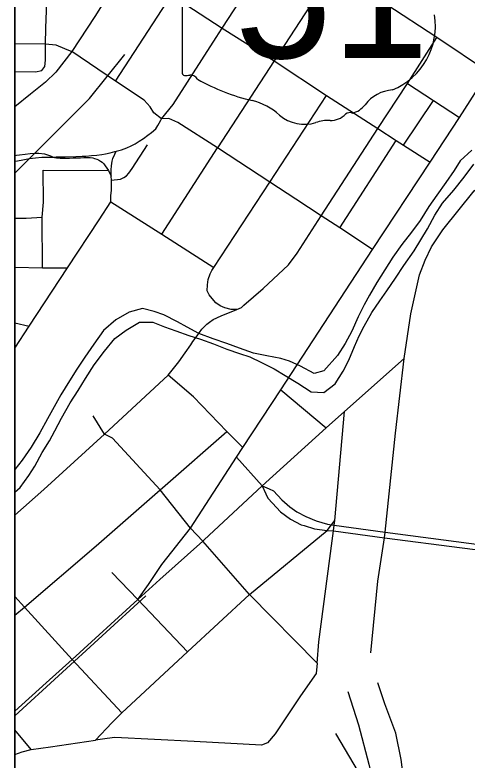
# Model space of a CAD drawing. Extents: x 0 to 40.2, y 0 to 22.
# Drawn here: x 2.1 to 2.556, y 18.822 to 19.573 of the extents above; entities that cross this region are included whole.
import ezdxf

# ---------------------------------------------------------------- set-up
doc = ezdxf.new("R2010")
doc.units = 0
for name, color, linetype in [('GM_X_Adjacent_County', 7, 'Continuous'), ('GM_X_Corporation', 7, 'Continuous'), ('GM_X_Interstate_Route', 7, 'Continuous'), ('GM_X_Major_Lake', 7, 'Continuous'), ('GM_X_Major_Lake_Text', 7, 'Continuous'), ('GM_X_Major_River', 7, 'Continuous'), ('GM_X_Major_River_Text', 7, 'Continuous'), ('GM_X_Minor_Lake', 7, 'Continuous'), ('GM_X_Township_Road', 7, 'Continuous'), ('GM_X_Unincorporated_Location', 7, 'Continuous')]:
    doc.layers.add(name, color=color, linetype=linetype)

msp = doc.modelspace()

# ---------------------------------------------------------------- linework, layer by layer
at = {"layer": 'GM_X_Adjacent_County'}
msp.add_line((2.1, 20.9), (2.1, 14.1), dxfattribs=at)
at = {"layer": 'GM_X_Corporation'}
msp.add_lwpolyline([(2.1, 20.9), (2.1, 17.42646)], dxfattribs=at)
msp.add_lwpolyline([(2.1, 20.9), (2.1, 17.42646)], dxfattribs=at)
msp.add_lwpolyline([(2.1, 20.9), (2.1, 17.42646)], dxfattribs=at)
at = {"layer": 'GM_X_Interstate_Route'}
msp.add_line((2.26851, 19.71577), (2.26851, 19.51565), dxfattribs=at)
for centre, radius, start, end in [((2.45392, 19.56236), 0.06994, 292.30889, 8.98584), ((2.27156, 19.51521), 0.00308, 171.95839, 258.30661), ((2.27203, 19.53569), 0.02352, 267.33899, 280.60386), ((2.27684, 19.5041), 0.00848, 29.74838, 93.27175), ((2.3839, 19.6839), 0.20192, 240.41292, 257.1985), ((2.48341, 19.45947), 0.0383, 94.40312, 142.57675), ((2.3237, 19.42575), 0.06318, 47.18416, 75.83597), ((2.43488, 19.49625), 0.0226, 282.87319, 323.27711), ((2.43744, 19.46874), 0.00601, 65.75173, 132.64842), ((2.39203, 19.50311), 0.04009, 230.70037, 286.29184), ((2.41812, 19.48812), 0.02136, 268.77702, 315.54927), ((2.41519, 19.43392), 0.03294, 85.69512, 111.20995)]:
    msp.add_arc(centre, radius, start, end, dxfattribs=at)
at = {"layer": 'GM_X_Major_Lake'}
for p, q in [((2.46039, 19.33662), (2.51857, 19.42477)), ((2.34917, 19.09825), (2.32325, 19.12716)), ((2.29088, 19.04392), (2.34917, 19.09825)), ((2.22374, 18.98358), (2.24614, 19.00369))]:
    msp.add_line(p, q, dxfattribs=at)
for points in [[(2.5775, 19.51544), (2.52522, 19.55044), (2.47392, 19.58407), (2.42102, 19.61848), (2.36915, 19.65226)], [(2.30301, 19.5505), (2.30899, 19.55977), (2.36368, 19.64385)], [(2.21322, 19.6233), (2.20675, 19.61364), (2.18049, 19.57169), (2.15725, 19.53644), (2.14117, 19.51566), (2.13083, 19.50546), (2.11562, 19.49323), (2.1, 19.48067)], [(2.24789, 19.46857), (2.25935, 19.48286), (2.30301, 19.5505)], [(2.51857, 19.42477), (2.54807, 19.46989), (2.5775, 19.51544)], [(2.23404, 19.45203), (2.23774, 19.45482), (2.24189, 19.45838), (2.24418, 19.46178), (2.24543, 19.46411), (2.24711, 19.4671), (2.24789, 19.46857)], [(2.1, 19.42548), (2.10061, 19.42565), (2.10636, 19.42689), (2.11308, 19.4282), (2.11455, 19.42848), (2.12088, 19.42923), (2.12714, 19.42966), (2.13114, 19.42981), (2.1357, 19.42989), (2.13856, 19.42993), (2.1415, 19.42998), (2.15071, 19.43012), (2.16128, 19.43036), (2.16781, 19.43065), (2.17152, 19.43088), (2.17709, 19.43136), (2.18255, 19.43191), (2.18751, 19.43257), (2.19126, 19.43313), (2.19595, 19.43406), (2.20086, 19.43544), (2.20213, 19.43579), (2.2073, 19.43712), (2.2127, 19.43924), (2.21707, 19.44111), (2.22111, 19.44324), (2.22536, 19.44578), (2.22959, 19.44867), (2.23404, 19.45203)], [(2.32325, 19.12716), (2.32969, 19.13694), (2.36793, 19.19504), (2.46039, 19.33662)], [(2.34917, 19.09825), (2.35298, 19.09021), (2.35482, 19.08598), (2.35956, 19.08089)], [(2.34917, 19.09825), (2.35638, 19.09535), (2.36061, 19.09324), (2.36907, 19.08432), (2.37698, 19.07696), (2.38433, 19.072), (2.39334, 19.06722), (2.40355, 19.06308), (2.41523, 19.05977), (2.41906, 19.05885), (2.42181, 19.05856), (2.47323, 19.05159), (2.62896, 19.03108), (2.78895, 19.01012), (2.8244, 19.00488), (2.84872, 19.00092), (2.85846, 18.99982), (2.86803, 18.99908), (2.8877, 18.99853), (2.9585, 18.99924), (3.01344, 18.99973)], [(2.35956, 19.08089), (2.36769, 19.07218), (2.37762, 19.06483), (2.38865, 19.05894), (2.39153, 19.05812)], [(2.39153, 19.05812), (2.40208, 19.05508), (2.4148, 19.05316), (2.42119, 19.05288), (2.47265, 19.04599), (2.629, 19.02566), (2.78899, 19.00469), (2.82364, 18.99948), (2.84876, 18.9955), (2.8585, 18.9944), (2.86807, 18.99366), (2.88774, 18.99311), (2.95854, 18.99382), (3.01347, 18.9943), (3.01853, 18.99426)], [(2.24614, 19.00369), (2.28942, 19.04256), (2.29088, 19.04392)], [(2.1, 18.87102), (2.13142, 18.89963), (2.15768, 18.92313), (2.22374, 18.98358)]]:
    msp.add_lwpolyline(points, dxfattribs=at)
at = {"layer": 'GM_X_Major_Lake_Text'}
for p, q in [((2.42102, 19.61848), (2.36127, 19.52687)), ((2.36127, 19.52687), (2.30406, 19.43907)), ((2.27155, 19.23228), (2.27722, 19.24051)), ((2.27705, 19.05548), (2.32325, 19.12716))]:
    msp.add_line(p, q, dxfattribs=at)
for points in [[(2.46575, 19.4586), (2.49562, 19.50413), (2.52522, 19.55044)], [(2.32354, 19.27608), (2.31797, 19.27625), (2.31156, 19.27787), (2.30689, 19.27975), (2.30246, 19.28297), (2.29881, 19.28718), (2.29575, 19.29083), (2.29393, 19.29493), (2.29402, 19.30102), (2.29493, 19.30634), (2.29687, 19.31217), (2.29841, 19.31556), (2.30037, 19.31856), (2.35699, 19.40453), (2.41394, 19.49188)], [(2.30406, 19.43907), (2.26419, 19.46492), (2.25512, 19.46872), (2.24789, 19.46857)], [(2.33088, 19.2806), (2.35008, 19.29722), (2.37582, 19.32107), (2.38464, 19.33307), (2.40882, 19.37074), (2.46575, 19.4586)], [(2.19731, 19.40658), (2.19994, 19.4068), (2.20331, 19.40711), (2.20638, 19.40772), (2.20985, 19.40913), (2.21242, 19.41086), (2.21492, 19.41363), (2.21827, 19.41844), (2.2338, 19.44224)], [(2.1, 19.23728), (2.11436, 19.2595), (2.15298, 19.31806), (2.18494, 19.36661), (2.19672, 19.38461), (2.19664, 19.3908), (2.1974, 19.39664), (2.19731, 19.40658), (2.19706, 19.41076), (2.19696, 19.41718), (2.19729, 19.42112), (2.19794, 19.42568), (2.19878, 19.42832), (2.20063, 19.43277), (2.20213, 19.43579)], [(2.1, 19.31868), (2.12792, 19.31832), (2.15298, 19.31806)], [(2.29619, 19.26332), (2.2997, 19.26608), (2.30803, 19.2699), (2.32354, 19.27608), (2.32823, 19.27831), (2.33088, 19.2806)], [(2.27722, 19.24051), (2.27948, 19.2438), (2.28372, 19.24958), (2.28847, 19.25623), (2.29357, 19.26124), (2.29619, 19.26332)], [(2.1, 19.06867), (2.12916, 19.09457), (2.19016, 19.1505), (2.25443, 19.20976), (2.26532, 19.22324), (2.27155, 19.23228)], [(2.22374, 18.98358), (2.2346, 18.99884), (2.24799, 19.01902), (2.27705, 19.05548)], [(2.1, 18.98661), (2.10964, 18.97597), (2.15768, 18.92313)], [(2.20434, 18.86602), (2.20767, 18.86942), (2.15768, 18.92313)], [(2.4047, 18.91954), (2.40352, 18.90891), (2.38777, 18.88647), (2.36218, 18.84828), (2.3547, 18.83923), (2.3484, 18.83686), (2.28057, 18.8403)], [(2.18107, 18.84179), (2.19768, 18.8592), (2.20434, 18.86602)], [(2.28057, 18.8403), (2.20077, 18.84434), (2.1929, 18.84356), (2.18107, 18.84179)]]:
    msp.add_lwpolyline(points, dxfattribs=at)
at = {"layer": 'GM_X_Major_River'}
msp.add_line((2.1, 18.86615), (2.23199, 18.98728), dxfattribs=at)
for points in [[(2.1, 19.41369), (2.17509, 19.48887), (2.21069, 19.53341)], [(2.48675, 18.70025), (2.4865, 18.72121), (2.48921, 18.74267), (2.49316, 18.76264), (2.49439, 18.78262), (2.49242, 18.79914), (2.48946, 18.82232), (2.48379, 18.84895), (2.47294, 18.87855), (2.46579, 18.89951)], [(2.47259, 18.75596), (2.45715, 18.81714), (2.44655, 18.85684), (2.43595, 18.89063)], [(2.47259, 18.75596), (2.46332, 18.7767), (2.45493, 18.79495), (2.42337, 18.84846)]]:
    msp.add_lwpolyline(points, dxfattribs=at)
at = {"layer": 'GM_X_Major_River_Text'}
for points in [[(2.1, 19.43135), (2.10154, 19.43166), (2.10455, 19.43219), (2.11019, 19.43294), (2.11551, 19.43353), (2.1196, 19.43388), (2.12418, 19.43372), (2.12979, 19.43308), (2.13279, 19.43226), (2.13582, 19.43108), (2.13856, 19.42993)], [(2.13856, 19.42993), (2.13996, 19.42956), (2.14185, 19.42917), (2.14359, 19.42898), (2.14569, 19.42886), (2.14731, 19.4288), (2.15139, 19.42884), (2.15494, 19.42891), (2.15873, 19.42898), (2.16249, 19.42914), (2.16599, 19.42922), (2.16962, 19.4293), (2.17571, 19.42929), (2.17845, 19.42899), (2.18026, 19.42855), (2.18259, 19.42781), (2.18409, 19.42717), (2.1864, 19.42591), (2.18792, 19.42461), (2.18948, 19.42317), (2.191, 19.42113), (2.19426, 19.41618), (2.19706, 19.41076)]]:
    msp.add_lwpolyline(points, dxfattribs=at)
at = {"layer": 'GM_X_Minor_Lake'}
for points in [[(2.56044, 19.43691), (2.54894, 19.42606), (2.54275, 19.41627), (2.53426, 19.40423), (2.52538, 19.39143), (2.51728, 19.38014), (2.50838, 19.36583), (2.4999, 19.35417), (2.48989, 19.34177), (2.481, 19.32897), (2.46476, 19.30336), (2.4574, 19.29054), (2.45197, 19.28074), (2.44613, 19.26867), (2.4395, 19.25432), (2.4329, 19.24188), (2.42517, 19.22983), (2.41124, 19.21431), (2.40177, 19.21152), (2.38789, 19.2189), (2.3767, 19.22411), (2.3682, 19.22676), (2.35393, 19.22956), (2.34032, 19.23201), (2.32636, 19.23712), (2.31354, 19.24183), (2.29969, 19.24644), (2.28525, 19.25205), (2.27358, 19.25826), (2.2638, 19.2637), (2.25025, 19.2707), (2.24044, 19.27424), (2.22873, 19.27704), (2.21504, 19.27341), (2.20168, 19.2656), (2.18942, 19.25513), (2.17939, 19.2412), (2.1705, 19.22803), (2.16239, 19.21598), (2.15504, 19.20431), (2.14615, 19.18999), (2.13295, 19.16586), (2.12519, 19.15191), (2.11629, 19.13722), (2.10741, 19.12404), (2.1, 19.11487)], [(2.1, 19.09185), (2.10516, 19.09674), (2.11403, 19.10877), (2.11996, 19.11828), (2.12759, 19.13176), (2.13494, 19.14382), (2.14037, 19.15362), (2.14696, 19.16668), (2.15572, 19.18206), (2.16363, 19.19433), (2.17099, 19.20639), (2.17988, 19.22032), (2.19029, 19.23424), (2.20068, 19.24702), (2.21215, 19.25523), (2.22552, 19.26341), (2.23916, 19.26324), (2.25081, 19.25881), (2.26237, 19.25464), (2.27537, 19.24989), (2.28707, 19.24633), (2.30027, 19.24161), (2.31347, 19.23614), (2.32629, 19.2318), (2.33686, 19.22826), (2.34854, 19.2228), (2.36138, 19.21645), (2.37224, 19.2096), (2.38502, 19.20185), (2.39855, 19.19295), (2.41143, 19.19242), (2.4229, 19.20101), (2.43103, 19.21381), (2.43648, 19.22513), (2.44234, 19.23873), (2.44702, 19.24967), (2.45207, 19.25948), (2.45967, 19.27308), (2.46793, 19.28472), (2.47488, 19.29488), (2.48376, 19.30768), (2.49189, 19.32048), (2.5023, 19.33516), (2.50927, 19.34646), (2.51585, 19.35739), (2.52323, 19.37134), (2.53097, 19.38339), (2.5425, 19.39654), (2.5529, 19.40969), (2.56253, 19.42285)]]:
    msp.add_lwpolyline(points, dxfattribs=at)
at = {"layer": 'GM_X_Township_Road'}
msp.add_lwpolyline([(2.1, 20.9), (8.9, 20.9), (8.9, 14.1), (2.1, 14.1)], close=True, dxfattribs=at)
at = {"layer": 'GM_X_Unincorporated_Location'}
for p, q in [((2.1, 19.51625), (2.12063, 19.51597)), ((2.49162, 19.44188), (2.52196, 19.48694)), ((2.42748, 19.35844), (2.48419, 19.44665)), ((2.24794, 19.35224), (2.30406, 19.43907)), ((2.12849, 19.41654), (2.19426, 19.41618)), ((2.1, 19.26276), (2.11436, 19.2595)), ((2.36793, 19.19504), (2.41385, 19.15682)), ((2.25146, 19.09864), (2.31371, 19.15316)), ((2.11632, 18.83243), (2.1, 18.85215))]:
    msp.add_line(p, q, dxfattribs=at)
for points in [[(2.20131, 19.50651), (2.25787, 19.59348), (2.31796, 19.68604), (2.37693, 19.77585), (2.43411, 19.86397), (2.49069, 19.95061)], [(2.12063, 19.51597), (2.12719, 19.51718), (2.13013, 19.52124), (2.13073, 19.52772), (2.13082, 19.54396), (2.13128, 19.55986), (2.13283, 19.605), (2.13305, 19.61479), (2.13255, 19.66533)], [(2.25116, 19.59776), (2.25787, 19.59348), (2.30899, 19.55977)], [(2.30899, 19.55977), (2.36127, 19.52687), (2.41394, 19.49188), (2.46575, 19.4586), (2.48419, 19.44665), (2.49162, 19.44188), (2.51857, 19.42477)], [(2.1, 19.54428), (2.13082, 19.54396), (2.1411, 19.54309), (2.15, 19.53938), (2.15725, 19.53644)], [(2.24789, 19.46857), (2.23992, 19.47442), (2.23629, 19.48047), (2.23033, 19.4872), (2.20131, 19.50651), (2.15725, 19.53644)], [(2.49562, 19.50413), (2.52196, 19.48694), (2.54807, 19.46989)], [(2.45859, 18.9297), (2.46567, 19.00229), (2.47265, 19.04599), (2.47323, 19.05159), (2.48351, 19.15143), (2.4925, 19.22681), (2.49904, 19.27194), (2.50771, 19.31118), (2.51343, 19.32606), (2.52003, 19.33927), (2.53142, 19.35664), (2.56298, 19.39589), (2.57557, 19.40537), (2.58963, 19.41714), (2.60222, 19.42745), (2.61269, 19.43693), (2.61857, 19.44609), (2.62217, 19.45851), (2.62054, 19.47827)], [(2.46039, 19.33662), (2.42748, 19.35844), (2.40882, 19.37074), (2.38308, 19.38732), (2.35699, 19.40453), (2.30406, 19.43907)], [(2.12792, 19.31832), (2.12745, 19.36938), (2.12892, 19.38432), (2.12849, 19.41654)], [(2.19672, 19.38461), (2.24794, 19.35224), (2.30037, 19.31856)], [(2.1, 19.36831), (2.11147, 19.36825), (2.12745, 19.36938)], [(2.34917, 19.09825), (2.41385, 19.15682), (2.43233, 19.17318), (2.4925, 19.22681)], [(2.32969, 19.13694), (2.31371, 19.15316), (2.28011, 19.18796), (2.25443, 19.20976)], [(2.4047, 18.91954), (2.33659, 18.98882), (2.28942, 19.04256), (2.27705, 19.05548), (2.24645, 19.09426), (2.19839, 19.14621), (2.19016, 19.1505), (2.17877, 19.16899)], [(2.4047, 18.91954), (2.40627, 18.94079), (2.41973, 19.04276), (2.42119, 19.05288), (2.42181, 19.05856), (2.42231, 19.06317), (2.43233, 19.17318)], [(2.1, 18.96772), (2.10964, 18.97597), (2.18193, 19.03774), (2.24645, 19.09426), (2.25146, 19.09864)], [(2.20767, 18.86942), (2.27393, 18.93102), (2.33659, 18.98882), (2.4148, 19.05316), (2.41906, 19.05885), (2.42231, 19.06317)], [(2.27393, 18.93102), (2.22374, 18.98358), (2.19778, 19.01097)], [(2.1, 18.82721), (2.10716, 18.82986), (2.11632, 18.83243), (2.13598, 18.83513), (2.18107, 18.84179)]]:
    msp.add_lwpolyline(points, dxfattribs=at)

# ---------------------------------------------------------------- texts
at = {"layer": 'GM_X_Interstate_Route'}
msp.add_text('51', height=0.131836, dxfattribs=at).set_placement((2.32123, 19.52976))

doc.saveas('drawing.dxf')
